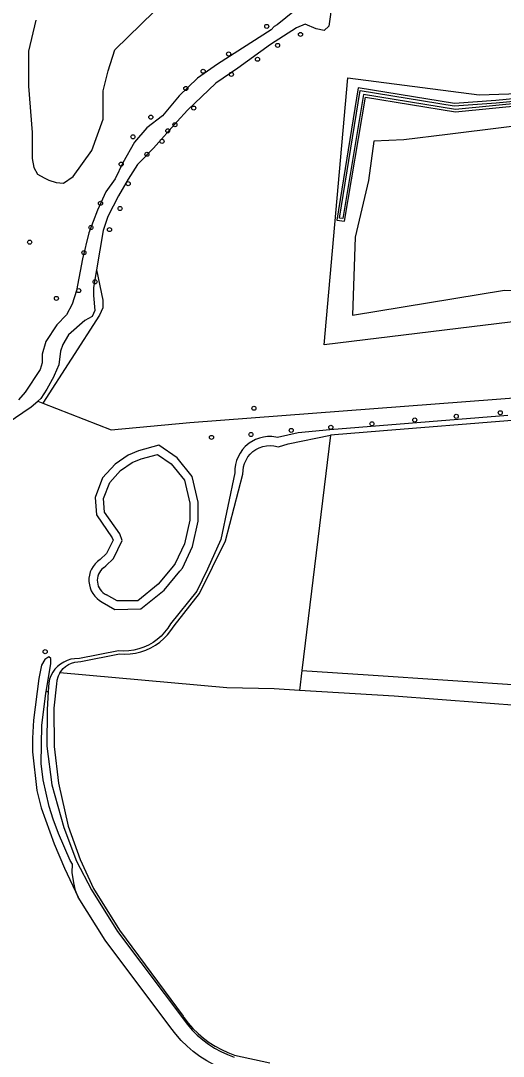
# Model space of a CAD drawing. Extents: x 160203 to 161526, y 379529 to 381797.
# Drawn here: x 160788.6 to 160904.2, y 381132.5 to 381380.6 of the extents above; entities that cross this region are included whole.
import ezdxf

# ---------------------------------------------------------------- set-up
doc = ezdxf.new("R2010")
doc.units = 0
for name, color, linetype in [('IMGEO_Boom', 7, 'Continuous'), ('IMGEO_Gemengd_bos', 7, 'Continuous'), ('IMGEO_Grasland_agrarisch', 7, 'Continuous'), ('IMGEO_Grasland_overig', 7, 'Continuous'), ('IMGEO_Loofbos', 7, 'Continuous'), ('IMGEO_Meer_plas_ven_vijver', 7, 'Continuous'), ('IMGEO_Waterloop', 7, 'Continuous')]:
    doc.layers.add(name, color=color, linetype=linetype)

msp = doc.modelspace()

# ---------------------------------------------------------------- linework, layer by layer
at = {"layer": 'IMGEO_Boom'}
for centre in [(160847.51, 381379.23), (160855.6, 381377.3), (160850.11, 381374.68), (160838.39, 381372.62), (160845.31, 381371.36), (160832.27, 381368.48), (160839.05, 381367.73), (160828.13, 381364.36), (160830.02, 381359.66), (160819.75, 381357.48), (160823.8, 381354.2), (160825.52, 381355.66), (160815.45, 381352.76), (160822.41, 381351.68), (160818.8, 381348.6), (160812.63, 381346.21), (160814.3, 381341.54), (160807.67, 381336.85), (160812.37, 381335.6), (160805.38, 381331.04), (160809.83, 381330.54), (160790.7, 381327.53), (160803.71, 381325.01), (160806.37, 381318.03), (160802.46, 381315.92), (160797.12, 381314.05), (160844.44, 381287.73), (160882.99, 381284.92), (160892.93, 381285.8), (160903.47, 381286.66), (160853.38, 381282.43), (160862.88, 381283.16), (160872.72, 381283.99), (160834.27, 381280.74), (160843.73, 381281.44), (160794.42, 381229.4)]:
    msp.add_circle(centre, 0.489, dxfattribs=at)
at = {"layer": 'IMGEO_Gemengd_bos'}
for points in [[(160797.92, 381224.3), (160798.7, 381225.34), (160799.32, 381225.89), (160800, 381226.33), (160800.74, 381226.68), (160801.53, 381226.91), (160802.93, 381227.03), (160812.24, 381228.86), (160813.52, 381228.81), (160814.81, 381228.88), (160816.08, 381229.06), (160817.32, 381229.37), (160818.54, 381229.79), (160819.71, 381230.32), (160820.82, 381230.96), (160821.87, 381231.7), (160822.85, 381232.53), (160823.74, 381233.45), (160824.54, 381234.45), (160825.3, 381235.6), (160831.37, 381243.38), (160837.6, 381255.94), (160841.82, 381271.91), (160841.83, 381272.79), (160841.95, 381273.66), (160842.2, 381274.51), (160842.55, 381275.32), (160843.01, 381276.07), (160843.57, 381276.76), (160844.22, 381277.36), (160844.94, 381277.87), (160845.73, 381278.27), (160846.56, 381278.57), (160847.43, 381278.75), (160848.31, 381278.81), (160849.19, 381278.75), (160850.33, 381278.49), (160852.67, 381279.22), (160862.78, 381281.27)], [(160862.78, 381281.27), (160855.94, 381224.9)], [(160855.36, 381220.11), (160849.26, 381220.48), (160837.95, 381220.77), (160797.92, 381224.3)]]:
    msp.add_lwpolyline(points, dxfattribs=at)
at = {"layer": 'IMGEO_Grasland_agrarisch'}
msp.add_lwpolyline([(160806.72, 381320.92), (160808.27, 381313.66), (160808.27, 381311.77), (160807.42, 381310.06), (160793.87, 381288.95)], dxfattribs=at)
at = {"layer": 'IMGEO_Grasland_overig'}
for points in [[(160928.74, 381287.81), (160925.84, 381286.63), (160924.83, 381286.54), (160905.29, 381284.74), (160875.48, 381282.3), (160862.78, 381281.27)], [(160797.92, 381224.3), (160797.74, 381224.02), (160797.53, 381223.52), (160797.42, 381223.26), (160797.21, 381222.47), (160797.11, 381221.66), (160796.52, 381215.83), (160796.59, 381206.68), (160797.6, 381197.92), (160799.93, 381187.58), (160802.79, 381179.62), (160805.97, 381172.63), (160812.22, 381162.7), (160827.45, 381142.09), (160827.68, 381141.75), (160828.72, 381140.4), (160829.84, 381139.11), (160831.05, 381137.91), (160832.35, 381136.8), (160833.72, 381135.78), (160835.15, 381134.86), (160836.65, 381134.05), (160838.2, 381133.34), (160839.8, 381132.74), (160848.29, 381130.92)], [(160795.17, 381219.89), (160794.91, 381215.49), (160794.83, 381206.78), (160796.05, 381197.49), (160798.9, 381187.28), (160801.95, 381179.22), (160805.49, 381172.3), (160811.75, 381162.33), (160828.49, 381140.04), (160829.63, 381138.74), (160830.85, 381137.52), (160832.16, 381136.4), (160833.54, 381135.36), (160835, 381134.43), (160836.51, 381133.6), (160838.08, 381132.87), (160839.69, 381132.26)]]:
    msp.add_lwpolyline(points, dxfattribs=at)
at = {"layer": 'IMGEO_Loofbos'}
for points in [[(160961.25, 381359.38), (160930.66, 381358.3), (160890.86, 381353.3), (160880.36, 381352.05), (160873.14, 381351.72), (160871.86, 381342.29), (160868.71, 381328.71), (160868.1, 381310.07), (160904.52, 381316.06), (160912.7, 381315.62), (160912.36, 381309.18), (160861.25, 381302.95), (160866.96, 381366.91), (160898.45, 381362.81), (160910.26, 381363.22), (160927.59, 381367.12), (160950.85, 381375.14)], [(160950.85, 381375.14), (160958.24, 381365.43), (160945.87, 381365.3), (160928.47, 381364.02), (160914.8, 381362.71), (160902.41, 381361.51), (160892.48, 381360.73), (160869.4, 381364.51), (160864.3, 381332.81), (160866.18, 381332.56), (160871.18, 381362.28), (160892.72, 381358.77), (160926.63, 381362.08), (160946.17, 381363.32), (160959.64, 381363.34), (160962.45, 381359.42)], [(160793.87, 381288.95), (160810.25, 381282.55), (160829.12, 381284.28), (160939.35, 381292.68)], [(160792.66, 381289.42), (160793.87, 381288.95)], [(160905.28, 381286.02), (160862.6, 381282.59), (160855.02, 381281.81), (160850.12, 381280.75), (160849.7, 381280.84), (160848.7, 381280.96), (160847.7, 381280.96), (160846.71, 381280.84), (160845.74, 381280.6), (160844.81, 381280.25), (160843.3, 381279.38), (160842.35, 381278.56), (160841.68, 381277.82), (160841.11, 381277), (160840.64, 381276.12), (160840.28, 381275.19), (160840.03, 381274.22), (160839.9, 381273.23), (160839.89, 381272.23), (160836.51, 381256.31), (160833.35, 381249.14), (160830.78, 381243.89), (160824.46, 381236.08), (160823.8, 381235.03), (160823.04, 381234.05), (160822.2, 381233.15), (160821.27, 381232.33), (160820.26, 381231.6), (160819.19, 381230.98), (160818.07, 381230.46), (160816.89, 381230.06), (160815.69, 381229.77), (160814.46, 381229.6), (160813.23, 381229.54), (160811.99, 381229.61), (160802.68, 381227.73), (160801.47, 381227.72), (160800.57, 381227.57), (160799.69, 381227.3), (160798.86, 381226.93), (160798.09, 381226.45), (160797.38, 381225.87), (160796.76, 381225.2), (160796.23, 381224.46), (160795.8, 381223.65), (160795.49, 381222.8), (160795.28, 381221.91), (160795.17, 381219.89)], [(160821.66, 381278.85), (160816.8, 381277.51), (160814.34, 381276.47), (160811.17, 381274.34), (160808.19, 381271.03), (160806.39, 381266.38), (160806.71, 381262.18), (160810.5, 381256.71), (160810.7, 381256.16), (160809.12, 381252.92), (160807.56, 381251.46)], [(160808.11, 381241.3), (160811.11, 381239.54), (160817.33, 381239.64), (160822.93, 381244.13), (160826.71, 381248.73), (160827.3, 381249.45), (160829.69, 381254.57), (160831.1, 381260.67), (160831.08, 381265.24), (160829.64, 381271.36), (160826.03, 381275.88), (160821.66, 381278.85)], [(160855.94, 381224.9), (160871.84, 381223.84), (160909.97, 381221.29), (160911.5, 381240.78), (160921.27, 381239.5), (160922.76, 381259.28), (160924.02, 381272.88), (160927.59, 381272.56)], [(160968.48, 381229.7), (160967.8, 381227.04), (160922.93, 381234.97), (160920.94, 381235.26), (160915.39, 381236.04), (160914.43, 381215.93), (160909.44, 381216.31), (160878.04, 381218.72), (160855.36, 381220.11)], [(160855.94, 381224.9), (160855.36, 381220.11)], [(160794.64, 381219.89), (160795.17, 381219.89)], [(160835.49, 381130.11), (160833.15, 381131.34), (160831.49, 381132.41), (160829.91, 381133.59), (160828.41, 381134.88), (160827.01, 381136.27), (160825.7, 381137.76), (160824.53, 381139.29), (160808.78, 381160.29), (160802.32, 381170.58)]]:
    msp.add_lwpolyline(points, dxfattribs=at)
msp.add_arc((160810.77, 381246.54), 5.87, 123.0912, 243.0941, dxfattribs=at)
at = {"layer": 'IMGEO_Meer_plas_ven_vijver'}
for points in [[(160790.43, 381373.26), (160790.43, 381364.87), (160791.33, 381353.8), (160791.33, 381349.51), (160791.33, 381347.55), (160791.68, 381345.41), (160792.58, 381343.8), (160794.18, 381342.91), (160795.26, 381342.37), (160797.04, 381341.84), (160798.83, 381341.66), (160801.15, 381343.27), (160805.61, 381349.51), (160808.29, 381357.01), (160808.29, 381363.8), (160809.54, 381368.62), (160811.15, 381373.62), (160823.65, 381385.94)], [(160792.22, 381380.76), (160790.43, 381373.26)], [(160808.36, 381249.48), (160808.92, 381250), (160810.76, 381251.71), (160812.86, 381256.04), (160812.3, 381257.63), (160808.66, 381262.87), (160808.42, 381266.07), (160809.92, 381269.96), (160812.49, 381272.82), (160815.29, 381274.71), (160817.46, 381275.62), (160821.3, 381276.68), (160824.65, 381274.39)], [(160824.65, 381274.39), (160827.8, 381270.47), (160829.08, 381265.01), (160829.1, 381260.9), (160827.79, 381255.22), (160825.6, 381250.53), (160825.16, 381250), (160821.52, 381245.56), (160816.61, 381241.62), (160811.64, 381241.55), (160809.08, 381243.05)]]:
    msp.add_lwpolyline(points, dxfattribs=at)
msp.add_arc((160810.69, 381246.49), 3.79, 127.8847, 244.7938, dxfattribs=at)
at = {"layer": 'IMGEO_Waterloop'}
for points in [[(160863.2, 381384.92), (160862.36, 381379.25), (160861.29, 381378.25), (160859.39, 381378.61), (160856.75, 381379.8), (160854.63, 381378.9), (160848.45, 381374.92), (160840.6, 381369.21), (160835.29, 381365.61), (160828.54, 381359.18), (160826.08, 381356.46), (160820.39, 381350.04), (160816.55, 381346.16), (160814.29, 381342.6), (160812.03, 381338.67), (160809.42, 381333.68), (160808.35, 381330.35), (160806.72, 381320.92)], [(160854.15, 381382.93), (160850, 381379.59), (160849.33, 381379.2), (160848.57, 381378.42), (160835.69, 381370.18), (160830.94, 381366.85), (160826.54, 381362.57), (160822.5, 381357.81), (160818.81, 381354.96), (160815.84, 381351.51), (160812.99, 381346.52), (160811.2, 381342.71), (160808.94, 381339.62), (160806.92, 381335.22), (160804.9, 381329.76), (160803.36, 381323.57), (160801.94, 381315.92), (160800.89, 381312.68), (160799.51, 381310.12), (160797.18, 381307.76), (160794.6, 381303.7), (160793.73, 381300.67), (160793.73, 381298.61), (160793.23, 381297.03), (160789.64, 381291.59), (160788.02, 381289.74)], [(160926.59, 381362.64), (160892.74, 381359.34), (160870.71, 381362.93), (160865.71, 381333.19), (160864.95, 381333.29), (160869.87, 381363.86), (160892.45, 381360.16), (160902.46, 381360.95), (160914.86, 381362.15)], [(160806.72, 381320.92), (160805.99, 381316.65), (160805.99, 381314.78), (160806.3, 381311.14), (160805.69, 381309.75), (160803.9, 381308.76), (160800.01, 381305.31), (160798.68, 381303.01), (160798.08, 381301.38), (160797.69, 381298.17), (160796.57, 381295.55), (160796.5, 381295.37), (160794.85, 381292.29), (160793.41, 381290.05), (160792.66, 381289.42)], [(160759.28, 381270.54), (160763.38, 381272.48), (160767.91, 381274.78), (160772.01, 381276.52), (160777.17, 381279.17), (160781.46, 381281.97), (160785.29, 381284.19), (160791.09, 381288.11), (160792.66, 381289.42)], [(160794.64, 381219.89), (160795.8, 381226.5), (160795.81, 381227.73), (160795.33, 381228.15), (160794.3, 381227.55), (160793.5, 381226.2), (160792.93, 381222.97), (160791.62, 381212.98), (160791.38, 381208.64), (160791.38, 381205.4), (160792.45, 381196.11), (160793.47, 381191.95), (160796.55, 381183.34), (160799.04, 381177.56), (160802.32, 381170.58)], [(160802.32, 381170.58), (160801.69, 381172.21), (160801.25, 381174), (160800.86, 381176.53), (160800.94, 381178.49), (160800.41, 381179.35), (160797.65, 381185.82), (160796.32, 381189.3), (160795.36, 381192.33), (160793.96, 381198.67), (160793.49, 381202.58), (160793.63, 381211.73), (160794.56, 381219.44), (160794.64, 381219.89)]]:
    msp.add_lwpolyline(points, dxfattribs=at)

doc.saveas('drawing.dxf')
